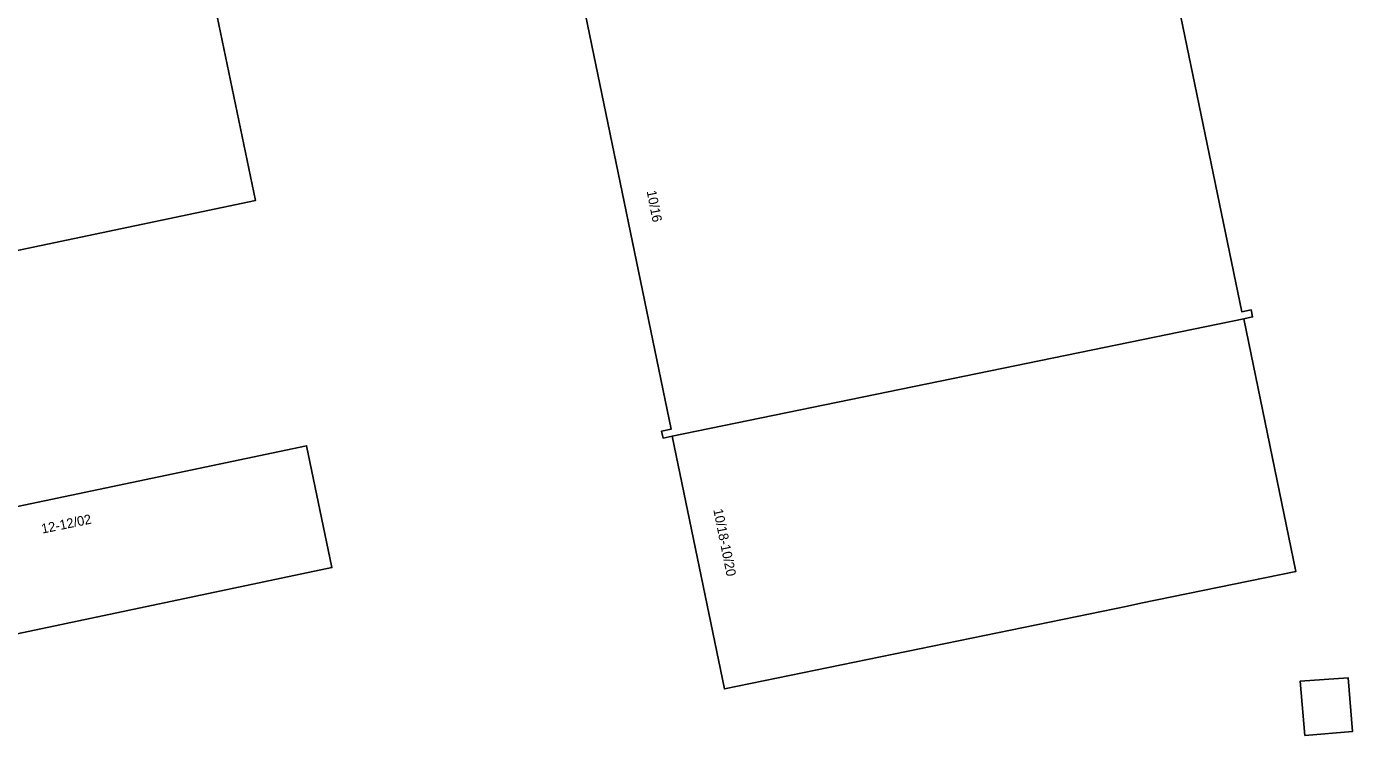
# Model space of a CAD drawing. Extents: x 162990 to 165007, y 383433 to 384336.
# Drawn here: x 164592.9 to 164730.6, y 384132.5 to 384206.2 of the extents above; entities that cross this region are included whole.
import ezdxf

# ---------------------------------------------------------------- set-up
doc = ezdxf.new("R2010")
doc.units = 0
doc.layers.add('IMGEO_Pand', color=7, linetype='Continuous')
doc.layers.add('IMGEO_Pand_nummerreeks', color=7, linetype='Continuous')

msp = doc.modelspace()

# ---------------------------------------------------------------- linework, layer by layer
at = {"layer": 'IMGEO_Pand'}
for points in [[(164611.69, 384244.37), (164605.2, 384243), (164616.64, 384188.08), (164569.27, 384178.14), (164557.72, 384233.16), (164552.06, 384231.98), (164550.36, 384240.05), (164610.02, 384252.49), (164611.69, 384244.37)], [(164710.01, 384220.63), (164719.09, 384176.52), (164720.07, 384176.72), (164720.22, 384175.98), (164719.3, 384175.79)], [(164659.94, 384163.58), (164658.98, 384163.38), (164658.83, 384164.11), (164659.81, 384164.31), (164650.73, 384208.41)], [(164719.3, 384175.79), (164659.94, 384163.58)], [(164719.3, 384175.79), (164724.71, 384149.52), (164708.62, 384146.21), (164707.22, 384145.92), (164665.35, 384137.3), (164659.94, 384163.58)], [(164575.74, 384139.65), (164573.08, 384152.32), (164621.95, 384162.59), (164624.58, 384149.92), (164575.74, 384139.65)], [(164725.64, 384132.47), (164725.17, 384138.12), (164730.13, 384138.47), (164730.59, 384132.88), (164725.64, 384132.47)]]:
    msp.add_lwpolyline(points, dxfattribs=at)

# ---------------------------------------------------------------- texts
at = {"layer": 'IMGEO_Pand_nummerreeks'}
for s, rotation, p in [('10/16', 281.1618, (164657.27, 384189.05)), ('12-12/02', 11.6139, (164594.5, 384153.45)), ('10/18-10/20', 281.4721, (164664.19, 384155.94))]:
    msp.add_text(s, height=1, rotation=rotation, dxfattribs=at).set_placement(p)

doc.saveas('drawing.dxf')
